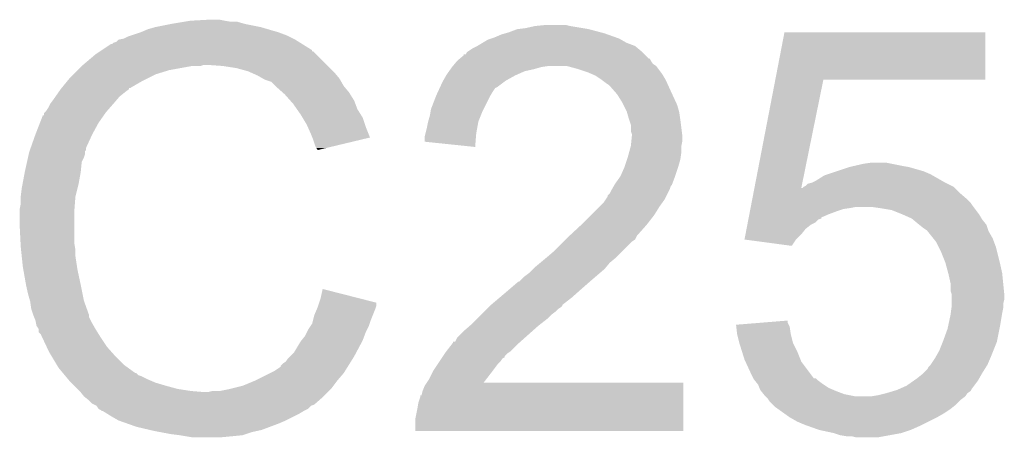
# Model space of a CAD drawing. Extents: x -9 to 122, y -9 to 65.
# Tile 261 of 308: x 88.78 to 91.16, y 49.67 to 50.68. Entities that reach past the tile are written whole.
import ezdxf

# ---------------------------------------------------------------- set-up
doc = ezdxf.new("R2010")
doc.units = 0
doc.layers.add('CLICKER_4_FOR_R7FA4M2A_V100_GTO', color=12, linetype='CONTINUOUS')

msp = doc.modelspace()

# ---------------------------------------------------------------- linework, layer by layer
at = {"layer": 'CLICKER_4_FOR_R7FA4M2A_V100_GTO'}
for points in [[(89.110818, 50.6603), (89.14892, 50.66792), (89.36482, 50.6603), (89.326718, 50.66792)], [(89.14892, 50.66792), (89.1794, 50.673), (89.326718, 50.66792), (89.308944, 50.673)], [(89.1794, 50.673), (89.19464, 50.67554), (89.293702, 50.673), (89.27846, 50.67554)], [(89.19464, 50.67554), (89.240358, 50.67808), (89.27846, 50.67554), (89.265758, 50.67808)], [(90.027762, 50.66284), (90.053158, 50.66538), (90.11158, 50.66284), (90.101418, 50.66538)], [(89.044782, 50.63744), (89.0524, 50.63998), (89.4334, 50.63744), (89.42832, 50.63998)], [(89.0524, 50.63998), (89.075258, 50.6476), (89.42832, 50.63998), (89.408006, 50.6476)], [(89.075258, 50.6476), (89.075262, 50.647602), (89.408006, 50.6476), (89.408, 50.647602)], [(89.075262, 50.647602), (89.09304, 50.655222), (89.408, 50.647602), (89.382088, 50.655222)], [(89.09304, 50.655222), (89.110818, 50.6603), (89.382088, 50.655222), (89.36482, 50.6603)], [(89.928698, 50.6349), (89.94648, 50.642522), (90.22385, 50.6349), (90.202508, 50.642522)], [(89.94648, 50.642522), (89.955366, 50.64506), (90.202508, 50.642522), (90.1954, 50.64506)], [(89.955366, 50.64506), (89.96426, 50.6476), (90.1954, 50.64506), (90.185876, 50.6476)], [(89.96426, 50.6476), (89.984582, 50.65522), (90.185876, 50.6476), (90.1573, 50.65522)], [(89.984582, 50.65522), (90.004898, 50.65776), (90.1573, 50.65522), (90.14206, 50.65776)], [(90.004898, 50.65776), (90.027762, 50.66284), (90.14206, 50.65776), (90.11158, 50.66284)], [(90.607706, 50.5333), (90.629752, 50.647578), (91.114858, 50.5333), (91.11488, 50.647578)], [(90.629752, 50.647578), (90.629758, 50.6476), (91.11488, 50.647578), (90.629758, 50.6476)], [(88.981262, 50.604408), (89.004144, 50.61966), (89.48928, 50.604408), (89.464888, 50.61966)], [(89.004144, 50.61966), (89.006686, 50.619666), (89.464888, 50.61966), (89.464878, 50.619666)], [(89.006686, 50.619666), (89.009224, 50.6222), (89.464878, 50.619666), (89.460826, 50.6222)], [(89.009224, 50.6222), (89.016842, 50.624744), (89.460826, 50.6222), (89.456758, 50.624744)], [(89.016842, 50.624744), (89.02192, 50.62982), (89.456758, 50.624744), (89.448638, 50.62982)], [(89.02192, 50.62982), (89.021924, 50.629822), (89.448638, 50.62982), (89.448636, 50.629822)], [(89.021924, 50.629822), (89.034622, 50.632362), (89.448636, 50.629822), (89.443556, 50.632362)], [(89.034622, 50.632362), (89.044782, 50.63744), (89.443556, 50.632362), (89.4334, 50.63744)], [(89.888058, 50.61458), (89.900758, 50.6222), (90.269056, 50.61458), (90.24874, 50.6222)], [(89.900758, 50.6222), (89.91346, 50.62982), (90.24874, 50.6222), (90.235408, 50.62982)], [(89.91346, 50.62982), (89.921078, 50.63236), (90.235408, 50.62982), (90.230962, 50.63236)], [(89.921078, 50.63236), (89.928698, 50.6349), (90.230962, 50.63236), (90.22385, 50.6349)], [(88.93602, 50.56886), (88.96604, 50.59426), (89.52484, 50.56886), (89.49944, 50.59426)], [(88.96604, 50.59426), (88.977462, 50.601874), (89.49944, 50.59426), (89.491826, 50.601874)], [(88.977462, 50.601874), (88.97747, 50.60188), (89.491826, 50.601874), (89.489302, 50.60188)], [(88.97747, 50.60188), (88.981262, 50.604408), (89.489302, 50.60188), (89.48928, 50.604408)], [(89.85504, 50.591728), (89.855062, 50.59426), (90.294456, 50.591728), (90.291924, 50.59426)], [(89.855062, 50.59426), (89.860126, 50.594274), (90.291924, 50.59426), (90.29191, 50.594274)], [(89.860126, 50.594274), (89.862664, 50.59934), (90.29191, 50.594274), (90.286842, 50.59934)], [(89.862664, 50.59934), (89.866476, 50.601882), (90.286842, 50.59934), (90.284298, 50.601882)], [(89.866476, 50.601882), (89.877902, 50.6095), (90.284298, 50.601882), (90.275156, 50.6095)], [(89.877902, 50.6095), (89.888054, 50.614578), (90.275156, 50.6095), (90.26906, 50.614578)], [(89.888054, 50.614578), (89.888058, 50.61458), (90.26906, 50.614578), (90.269056, 50.61458)], [(88.93302, 50.56632), (88.936018, 50.568858), (89.220036, 50.56632), (89.227658, 50.568858)], [(88.936018, 50.568858), (88.93602, 50.56886), (89.227658, 50.568858), (89.237822, 50.56886)], [(89.273382, 50.56632), (89.237822, 50.56886), (89.52738, 50.56632), (89.52484, 50.56886)], [(89.829216, 50.56632), (89.833448, 50.571398), (90.31986, 50.56632), (90.312242, 50.571398)], [(89.833448, 50.571398), (89.839798, 50.579018), (90.312242, 50.571398), (90.307162, 50.579018)], [(89.839798, 50.579018), (89.839802, 50.579022), (90.307162, 50.579018), (90.30716, 50.579022)], [(89.839802, 50.579022), (89.845874, 50.584086), (90.30716, 50.579022), (90.304626, 50.584086)], [(89.845874, 50.584086), (89.84589, 50.5841), (90.304626, 50.584086), (90.302086, 50.5841)], [(89.84589, 50.5841), (89.85504, 50.591728), (90.302086, 50.5841), (90.294456, 50.591728)], [(88.905078, 50.538378), (88.9127, 50.546), (89.095576, 50.538378), (89.11082, 50.546)], [(88.9127, 50.546), (88.92286, 50.55616), (89.11082, 50.546), (89.143838, 50.55616)], [(88.92286, 50.55616), (88.93302, 50.56632), (89.143838, 50.55616), (89.199718, 50.56632)], [(89.3064, 50.56124), (89.273382, 50.56632), (89.53246, 50.56124), (89.52738, 50.56632)], [(89.33434, 50.553622), (89.3064, 50.56124), (89.540078, 50.553622), (89.53246, 50.56124)], [(89.340058, 50.55108), (89.33434, 50.553622), (89.54262, 50.55108), (89.540078, 50.553622)], [(89.357198, 50.54346), (89.340058, 50.55108), (89.548972, 50.54346), (89.54262, 50.55108)], [(89.812946, 50.54346), (89.8144, 50.546002), (89.9795, 50.54346), (89.98522, 50.546002)], [(89.8144, 50.546002), (89.81984, 50.553618), (89.98522, 50.546002), (90.002358, 50.553618)], [(89.81984, 50.553618), (89.82347, 50.5587), (90.002358, 50.553618), (90.025222, 50.5587)], [(89.82347, 50.5587), (89.8271, 50.56378), (90.025222, 50.5587), (90.042998, 50.56378)], [(89.8271, 50.56378), (89.829216, 50.56632), (90.042998, 50.56378), (90.06078, 50.56632)], [(90.103966, 50.566318), (90.103958, 50.56632), (90.319862, 50.566318), (90.31986, 50.56632)], [(90.1319, 50.558698), (90.103966, 50.566318), (90.325578, 50.558698), (90.319862, 50.566318)], [(90.15476, 50.55108), (90.1319, 50.558698), (90.331292, 50.55108), (90.325578, 50.558698)], [(90.166618, 50.545998), (90.15476, 50.55108), (90.335102, 50.545998), (90.331292, 50.55108)], [(90.17254, 50.54346), (90.166618, 50.545998), (90.336626, 50.54346), (90.335102, 50.545998)], [(88.884298, 50.51298), (88.898844, 50.53076), (89.049856, 50.51298), (89.080342, 50.53076)], [(88.898844, 50.53076), (88.905078, 50.538378), (89.080342, 50.53076), (89.095576, 50.538378)], [(89.370538, 50.535838), (89.357198, 50.54346), (89.555322, 50.535838), (89.548972, 50.54346)], [(89.374978, 50.5333), (89.370538, 50.535838), (89.556774, 50.5333), (89.555322, 50.535838)], [(89.390216, 50.52822), (89.374978, 50.5333), (89.559676, 50.52822), (89.556774, 50.5333)], [(89.400378, 50.518062), (89.390216, 50.52822), (89.56548, 50.518062), (89.559676, 50.52822)], [(89.798378, 50.51552), (89.80424, 50.528218), (89.936318, 50.51552), (89.953248, 50.528218)], [(89.80424, 50.528218), (89.805692, 50.53076), (89.953248, 50.528218), (89.956638, 50.53076)], [(89.805692, 50.53076), (89.812946, 50.54346), (89.956638, 50.53076), (89.9795, 50.54346)], [(90.18778, 50.5333), (90.17254, 50.54346), (90.34272, 50.5333), (90.336626, 50.54346)], [(90.187784, 50.533298), (90.18778, 50.5333), (90.34272, 50.533298), (90.34272, 50.5333)], [(90.19794, 50.52568), (90.187784, 50.533298), (90.346184, 50.52568), (90.34272, 50.533298)], [(90.20556, 50.5206), (90.19794, 50.52568), (90.348494, 50.5206), (90.346184, 50.52568)], [(90.557232, 50.271686), (90.607702, 50.533282), (90.670406, 50.271686), (90.723716, 50.533282)], [(90.607702, 50.533282), (90.607706, 50.5333), (90.723716, 50.533282), (91.114858, 50.5333)], [(88.869774, 50.49266), (88.876886, 50.50282), (89.024458, 50.49266), (89.03716, 50.50282)], [(88.876886, 50.50282), (88.882216, 50.510436), (89.03716, 50.50282), (89.047312, 50.510436)], [(88.882216, 50.510436), (88.88222, 50.51044), (89.047312, 50.510436), (89.047312, 50.51044)], [(88.88222, 50.51044), (88.88428, 50.512958), (89.047312, 50.51044), (89.04732, 50.512958)], [(88.88428, 50.512958), (88.884298, 50.51298), (89.04732, 50.512958), (89.049856, 50.51298)], [(89.40038, 50.51806), (89.400378, 50.518062), (89.565482, 50.51806), (89.56548, 50.518062)], [(89.417528, 50.502818), (89.40038, 50.51806), (89.57818, 50.502818), (89.565482, 50.51806)], [(89.42324, 50.49774), (89.417528, 50.502818), (89.581356, 50.49774), (89.57818, 50.502818)], [(89.436786, 50.482502), (89.42324, 50.49774), (89.59088, 50.482502), (89.581356, 50.49774)], [(89.789, 50.4952), (89.79369, 50.505362), (89.920062, 50.4952), (89.92616, 50.505362)], [(89.79369, 50.505362), (89.797204, 50.512976), (89.92616, 50.505362), (89.93124, 50.512976)], [(89.797204, 50.512976), (89.798378, 50.51552), (89.93124, 50.512976), (89.936318, 50.51552)], [(90.208102, 50.51806), (90.20556, 50.5206), (90.349648, 50.51806), (90.348494, 50.5206)], [(90.219216, 50.50536), (90.208102, 50.51806), (90.35542, 50.50536), (90.349648, 50.51806)], [(90.22588, 50.497742), (90.219216, 50.50536), (90.358938, 50.497742), (90.35542, 50.50536)], [(90.23858, 50.477418), (90.22588, 50.497742), (90.36832, 50.477418), (90.358938, 50.497742)], [(88.85174, 50.464722), (88.856822, 50.47488), (89.00033, 50.464722), (89.00922, 50.47488)], [(88.856822, 50.47488), (88.86444, 50.48504), (89.00922, 50.47488), (89.017926, 50.48504)], [(88.86444, 50.48504), (88.869774, 50.49266), (89.017926, 50.48504), (89.024458, 50.49266)], [(89.443558, 50.474882), (89.436786, 50.482502), (89.593738, 50.474882), (89.59088, 50.482502)], [(89.452454, 50.462178), (89.443558, 50.474882), (89.598502, 50.462178), (89.593738, 50.474882)], [(89.776302, 50.462182), (89.788022, 50.49266), (89.9033, 50.462182), (89.91854, 50.49266)], [(89.788022, 50.49266), (89.789, 50.4952), (89.91854, 50.49266), (89.920062, 50.4952)], [(90.24112, 50.47234), (90.23858, 50.477418), (90.370662, 50.47234), (90.36832, 50.477418)], [(88.84158, 50.446962), (88.841586, 50.452026), (88.98612, 50.446962), (88.989666, 50.452026)], [(88.841586, 50.452026), (88.84412, 50.45456), (88.989666, 50.452026), (88.99144, 50.45456)], [(88.84412, 50.45456), (88.84666, 50.4571), (88.99144, 50.45456), (88.993662, 50.4571)], [(88.84666, 50.4571), (88.85174, 50.464722), (88.993662, 50.4571), (89.00033, 50.464722)], [(89.461342, 50.44948), (89.452454, 50.462178), (89.606438, 50.44948), (89.598502, 50.462178)], [(89.465914, 50.44186), (89.461342, 50.44948), (89.6112, 50.44186), (89.606438, 50.44948)], [(89.77376, 50.44694), (89.775454, 50.4571), (89.896696, 50.44694), (89.90076, 50.4571)], [(89.775454, 50.4571), (89.776302, 50.462182), (89.90076, 50.4571), (89.9033, 50.462182)], [(90.24874, 50.4571), (90.24112, 50.47234), (90.375016, 50.4571), (90.370662, 50.47234)], [(90.249468, 50.454558), (90.24874, 50.4571), (90.37574, 50.454558), (90.375016, 50.4571)], [(90.25382, 50.43932), (90.249468, 50.454558), (90.377918, 50.43932), (90.37574, 50.454558)], [(88.82126, 50.401222), (88.832134, 50.42916), (88.95842, 50.401222), (88.97366, 50.42916)], [(88.832134, 50.42916), (88.839056, 50.44694), (88.97366, 50.42916), (88.986106, 50.44694)], [(88.839056, 50.44694), (88.84158, 50.446962), (88.986106, 50.44694), (88.98612, 50.446962)], [(89.47658, 50.42408), (89.465914, 50.44186), (89.617128, 50.42408), (89.6112, 50.44186)], [(89.76614, 50.41646), (89.76868, 50.42916), (89.887828, 50.41646), (89.890138, 50.42916)], [(89.76868, 50.42916), (89.769404, 50.431698), (89.890138, 50.42916), (89.8906, 50.431698)], [(89.769404, 50.431698), (89.77376, 50.44694), (89.8906, 50.431698), (89.896696, 50.44694)], [(90.254668, 50.43678), (90.25382, 50.43932), (90.37828, 50.43678), (90.377918, 50.43932)], [(90.258898, 50.424082), (90.254668, 50.43678), (90.379868, 50.424082), (90.37828, 50.43678)], [(89.478838, 50.419), (89.47658, 50.42408), (89.61882, 50.419), (89.617128, 50.42408)], [(89.48674, 50.40122), (89.478838, 50.419), (89.625914, 50.40122), (89.61882, 50.419)], [(89.76106, 50.396142), (89.762964, 50.40376), (89.884928, 50.396142), (89.88552, 50.40376)], [(89.762964, 50.40376), (89.76614, 50.41646), (89.88552, 50.40376), (89.887828, 50.41646)], [(90.2589, 50.408844), (90.258898, 50.424082), (90.381772, 50.408844), (90.379868, 50.424082)], [(90.261438, 50.401222), (90.2589, 50.408844), (90.382726, 50.401222), (90.381772, 50.408844)], [(88.809606, 50.368196), (88.82126, 50.40122), (88.94318, 50.368196), (88.958418, 50.40122)], [(88.82126, 50.40122), (88.82126, 50.401222), (88.958418, 50.40122), (88.95842, 50.401222)], [(89.489792, 50.393594), (89.48674, 50.40122), (89.628954, 50.393594), (89.625914, 50.40122)], [(89.49182, 50.38852), (89.489792, 50.393594), (89.607792, 50.38852), (89.628954, 50.393594)], [(89.4969, 50.373282), (89.49182, 50.38852), (89.544242, 50.373282), (89.607792, 50.38852)], [(89.76106, 50.38346), (89.76106, 50.396142), (89.883944, 50.38346), (89.884928, 50.396142)], [(89.882958, 50.370742), (89.76106, 50.38346), (89.882958, 50.370742), (89.883944, 50.38346)], [(90.2589, 50.373282), (90.260168, 50.385978), (90.38082, 50.373282), (90.38336, 50.385978)], [(90.260168, 50.385978), (90.261184, 50.396138), (90.38336, 50.385978), (90.38336, 50.396138)], [(90.261184, 50.396138), (90.26144, 50.398678), (90.38336, 50.396138), (90.383044, 50.398678)], [(90.26144, 50.398678), (90.261438, 50.401222), (90.383044, 50.398678), (90.382726, 50.401222)], [(88.804892, 50.352958), (88.806022, 50.35804), (88.940638, 50.352958), (88.940638, 50.35804)], [(88.806022, 50.35804), (88.806916, 50.360574), (88.940638, 50.35804), (88.94064, 50.360574)], [(88.806916, 50.360574), (88.807812, 50.363114), (88.94064, 50.360574), (88.943174, 50.363114)], [(88.807812, 50.363114), (88.809606, 50.368196), (88.943174, 50.363114), (88.94318, 50.368196)], [(89.499438, 50.368204), (89.4969, 50.373282), (89.523064, 50.368204), (89.544242, 50.373282)], [(89.501974, 50.365666), (89.499438, 50.368204), (89.51248, 50.365666), (89.523064, 50.368204)], [(89.50198, 50.363148), (89.501974, 50.365666), (89.50198, 50.363148), (89.51248, 50.365666)], [(90.251278, 50.34534), (90.254742, 50.35804), (90.379004, 50.34534), (90.38082, 50.35804)], [(90.254742, 50.35804), (90.258898, 50.373278), (90.38082, 50.35804), (90.38082, 50.373278)], [(90.258898, 50.373278), (90.2589, 50.373282), (90.38082, 50.373278), (90.38082, 50.373282)], [(88.79586, 50.31232), (88.80094, 50.335176), (88.930734, 50.31232), (88.93302, 50.335176)], [(88.80094, 50.335176), (88.803198, 50.34534), (88.93302, 50.335176), (88.9381, 50.34534)], [(88.803198, 50.34534), (88.804892, 50.352958), (88.9381, 50.34534), (88.940638, 50.352958)], [(90.24366, 50.32248), (90.249584, 50.340258), (90.3732, 50.32248), (90.37828, 50.340258)], [(90.249584, 50.340258), (90.251278, 50.34534), (90.37828, 50.340258), (90.379004, 50.34534)], [(90.82024, 50.3301), (90.838022, 50.33264), (90.888822, 50.3301), (90.876122, 50.33264)], [(88.790144, 50.28184), (88.795382, 50.30978), (88.9254, 50.28184), (88.93048, 50.30978)], [(88.795382, 50.30978), (88.79586, 50.31232), (88.93048, 50.30978), (88.930734, 50.31232)], [(90.2335, 50.29962), (90.24366, 50.32248), (90.36558, 50.29962), (90.3732, 50.32248)], [(90.73388, 50.3047), (90.756742, 50.31232), (90.982802, 50.3047), (90.965022, 50.31232)], [(90.756742, 50.31232), (90.78722, 50.322478), (90.965022, 50.31232), (90.92947, 50.322478)], [(90.78722, 50.322478), (90.787228, 50.32248), (90.92947, 50.322478), (90.929462, 50.32248)], [(90.787228, 50.32248), (90.798232, 50.32502), (90.929462, 50.32248), (90.91422, 50.32502)], [(90.798232, 50.32502), (90.82024, 50.3301), (90.91422, 50.32502), (90.888822, 50.3301)], [(90.2208, 50.281842), (90.2335, 50.29962), (90.358908, 50.281842), (90.36558, 50.29962)], [(90.685626, 50.281842), (90.695782, 50.28438), (91.023436, 50.281842), (91.01836, 50.28438)], [(90.695782, 50.28438), (90.705938, 50.28946), (91.01836, 50.28438), (91.009472, 50.28946)], [(90.705938, 50.28946), (90.72626, 50.30216), (91.009472, 50.28946), (90.987248, 50.30216)], [(90.72626, 50.30216), (90.73388, 50.3047), (90.987248, 50.30216), (90.982802, 50.3047)], [(88.7857, 50.25136), (88.78824, 50.271678), (88.91778, 50.25136), (88.922858, 50.271678)], [(88.78824, 50.271678), (88.790144, 50.28184), (88.922858, 50.271678), (88.9254, 50.28184)], [(90.208102, 50.258984), (90.21064, 50.264058), (90.3478, 50.258984), (90.350338, 50.264058)], [(90.21064, 50.264058), (90.213542, 50.26914), (90.350338, 50.264058), (90.35288, 50.26914)], [(90.213542, 50.26914), (90.217894, 50.276756), (90.35288, 50.26914), (90.35542, 50.276756)], [(90.217894, 50.276756), (90.219346, 50.2793), (90.35542, 50.276756), (90.357956, 50.2793)], [(90.219346, 50.2793), (90.2208, 50.281842), (90.357956, 50.2793), (90.358908, 50.281842)], [(90.55478, 50.25898), (90.55723, 50.27168), (91.05392, 50.25898), (91.04122, 50.27168)], [(90.55723, 50.27168), (90.557232, 50.271686), (90.670406, 50.27168), (90.672926, 50.271686)], [(90.670406, 50.27168), (90.670406, 50.271686), (91.04122, 50.27168), (91.041214, 50.271686)], [(90.672926, 50.271686), (90.675458, 50.274218), (91.041214, 50.271686), (91.03868, 50.274218)], [(90.675458, 50.274218), (90.675464, 50.274222), (91.03868, 50.274218), (91.038674, 50.274222)], [(90.675464, 50.274222), (90.68054, 50.276762), (91.038674, 50.274222), (91.033594, 50.276762)], [(90.68054, 50.276762), (90.685626, 50.281842), (91.033594, 50.276762), (91.023436, 50.281842)], [(88.7857, 50.251358), (88.7857, 50.25136), (88.91778, 50.251358), (88.91778, 50.25136)], [(88.7857, 50.233582), (88.7857, 50.251358), (88.916412, 50.233582), (88.91778, 50.251358)], [(90.1827, 50.22596), (90.19286, 50.23612), (90.32748, 50.22596), (90.334736, 50.23612)], [(90.19286, 50.23612), (90.197938, 50.24374), (90.334736, 50.23612), (90.340178, 50.24374)], [(90.197938, 50.24374), (90.20302, 50.251364), (90.340178, 50.24374), (90.34399, 50.251364)], [(90.20302, 50.251364), (90.203026, 50.253906), (90.34399, 50.251364), (90.34526, 50.253906)], [(90.203026, 50.253906), (90.208102, 50.258984), (90.34526, 50.253906), (90.3478, 50.258984)], [(90.5489, 50.2285), (90.55037, 50.23612), (91.0844, 50.2285), (91.07932, 50.23612)], [(90.55037, 50.23612), (90.55184, 50.243742), (91.07932, 50.23612), (91.0717, 50.243742)], [(90.55184, 50.243742), (90.55478, 50.25898), (91.0717, 50.243742), (91.05392, 50.25898)], [(88.78316, 50.220882), (88.7857, 50.233582), (88.915434, 50.220882), (88.916412, 50.233582)], [(88.78316, 50.218342), (88.78316, 50.220882), (88.91524, 50.218342), (88.915434, 50.220882)], [(88.78316, 50.18024), (88.78316, 50.218342), (88.91524, 50.18024), (88.91524, 50.218342)], [(90.16238, 50.20564), (90.1827, 50.22596), (90.31478, 50.20564), (90.32748, 50.22596)], [(90.54498, 50.20818), (90.54645, 50.2158), (90.73642, 50.20818), (90.75674, 50.2158)], [(90.54645, 50.2158), (90.54743, 50.220878), (90.75674, 50.2158), (90.771978, 50.220878)], [(90.54743, 50.220878), (90.54792, 50.22342), (90.771978, 50.220878), (90.78976, 50.22342)], [(90.54792, 50.22342), (90.54841, 50.22596), (90.78976, 50.22342), (90.802458, 50.22596)], [(90.54841, 50.22596), (90.5489, 50.2285), (91.086306, 50.22596), (91.0844, 50.2285)], [(90.85834, 50.22342), (90.840558, 50.22596), (91.088212, 50.22342), (91.086306, 50.22596)], [(90.888818, 50.21834), (90.85834, 50.22342), (91.092022, 50.21834), (91.088212, 50.22342)], [(90.91422, 50.20818), (90.888818, 50.21834), (91.099642, 50.20818), (91.092022, 50.21834)], [(90.139128, 50.18278), (90.1446, 50.18786), (90.297, 50.18278), (90.30095, 50.18786)], [(90.1446, 50.18786), (90.16238, 50.20564), (90.30095, 50.18786), (90.31478, 50.20564)], [(90.540078, 50.18278), (90.541058, 50.187858), (90.69324, 50.18278), (90.703396, 50.187858)], [(90.541058, 50.187858), (90.542528, 50.195476), (90.703396, 50.187858), (90.711018, 50.195476)], [(90.542528, 50.195476), (90.543018, 50.198016), (90.711018, 50.195476), (90.718624, 50.198016)], [(90.543018, 50.198016), (90.543506, 50.200544), (90.718624, 50.198016), (90.71864, 50.200544)], [(90.543506, 50.200544), (90.54498, 50.20818), (90.71864, 50.200544), (90.73642, 50.20818)], [(90.914226, 50.208178), (90.91422, 50.20818), (91.099642, 50.208178), (91.099642, 50.20818)], [(90.937078, 50.19802), (90.914226, 50.208178), (91.105738, 50.19802), (91.099642, 50.208178)], [(90.940128, 50.19548), (90.937078, 50.19802), (91.10726, 50.19548), (91.105738, 50.19802)], [(90.95232, 50.18532), (90.940128, 50.19548), (91.115388, 50.18532), (91.10726, 50.19548)], [(88.78532, 50.137058), (88.78316, 50.18024), (88.91524, 50.137058), (88.91524, 50.18024)], [(90.11451, 50.15992), (90.139128, 50.18278), (90.27668, 50.15992), (90.297, 50.18278)], [(90.535668, 50.15992), (90.538118, 50.172618), (90.67038, 50.15992), (90.680538, 50.172618)], [(90.538118, 50.172618), (90.540078, 50.18278), (90.680538, 50.172618), (90.69324, 50.18278)], [(90.955498, 50.182778), (90.95232, 50.18532), (91.11742, 50.182778), (91.115388, 50.18532)], [(90.96502, 50.17516), (90.955498, 50.182778), (91.11996, 50.17516), (91.11742, 50.182778)], [(90.97264, 50.17008), (90.96502, 50.17516), (91.121654, 50.17008), (91.11996, 50.17516)], [(90.97518, 50.16754), (90.97264, 50.17008), (91.1225, 50.16754), (91.121654, 50.17008)], [(90.975182, 50.167538), (90.97518, 50.16754), (91.1225, 50.167538), (91.1225, 50.16754)], [(90.989404, 50.14976), (90.975182, 50.167538), (91.13266, 50.14976), (91.1225, 50.167538)], [(90.07348, 50.119278), (90.096338, 50.142138), (90.238578, 50.119278), (90.261438, 50.142138)], [(90.096338, 50.142138), (90.10142, 50.14722), (90.261438, 50.142138), (90.269056, 50.14722)], [(90.10142, 50.14722), (90.10904, 50.15484), (90.269056, 50.14722), (90.272868, 50.15484)], [(90.10904, 50.15484), (90.11177, 50.157376), (90.272868, 50.15484), (90.274138, 50.157376)], [(90.11177, 50.157376), (90.11451, 50.15992), (90.274138, 50.157376), (90.27668, 50.15992)], [(90.533224, 50.147244), (90.535668, 50.15992), (90.657704, 50.147244), (90.67038, 50.15992)], [(90.533404, 50.14722), (90.533224, 50.147244), (90.65768, 50.14722), (90.657704, 50.147244)], [(90.647508, 50.131982), (90.533404, 50.14722), (90.647508, 50.131982), (90.65768, 50.14722)], [(90.9955, 50.14214), (90.989404, 50.14976), (91.135518, 50.14214), (91.13266, 50.14976)], [(91.001852, 50.129438), (90.9955, 50.14214), (91.14028, 50.129438), (91.135518, 50.14214)], [(88.7857, 50.12944), (88.78532, 50.137058), (88.91651, 50.12944), (88.91524, 50.137058)], [(88.786504, 50.121818), (88.7857, 50.12944), (88.91778, 50.121818), (88.91651, 50.12944)], [(88.788108, 50.106578), (88.786504, 50.121818), (88.91778, 50.106578), (88.91778, 50.121818)], [(90.0557, 50.10404), (90.07348, 50.119278), (90.22334, 50.10404), (90.238578, 50.119278)], [(91.0082, 50.11674), (91.001852, 50.129438), (91.143456, 50.11674), (91.14028, 50.129438)], [(91.01836, 50.091342), (91.0082, 50.11674), (91.149806, 50.091342), (91.143456, 50.11674)], [(88.79078, 50.081178), (88.788108, 50.106578), (88.921688, 50.081178), (88.91778, 50.106578)], [(90.040456, 50.091338), (90.0557, 50.10404), (90.208098, 50.091338), (90.22334, 50.10404)], [(88.792126, 50.07356), (88.79078, 50.081178), (88.92286, 50.07356), (88.921688, 50.081178)], [(88.7984, 50.038), (88.792126, 50.07356), (88.93048, 50.038), (88.92286, 50.07356)], [(90.01252, 50.065942), (90.022676, 50.076098), (90.18355, 50.065942), (90.1954, 50.076098)], [(90.022676, 50.076098), (90.02522, 50.07864), (90.1954, 50.076098), (90.197516, 50.07864)], [(90.02522, 50.07864), (90.040456, 50.091338), (90.197516, 50.07864), (90.208098, 50.091338)], [(91.019054, 50.0888), (91.01836, 50.091342), (91.15044, 50.0888), (91.149806, 50.091342)], [(91.025288, 50.065938), (91.019054, 50.0888), (91.15552, 50.065938), (91.15044, 50.0888)], [(89.966378, 50.02784), (89.987126, 50.04562), (90.13952, 50.02784), (90.15984, 50.04562)], [(89.987126, 50.04562), (89.989666, 50.045626), (90.15984, 50.04562), (90.159846, 50.045626)], [(89.989666, 50.045626), (90.002362, 50.05832), (90.159846, 50.045626), (90.174656, 50.05832)], [(90.002362, 50.05832), (90.01252, 50.065942), (90.174656, 50.05832), (90.18355, 50.065942)], [(91.02598, 50.0634), (91.025288, 50.065938), (91.155774, 50.0634), (91.15552, 50.065938)], [(91.03106, 50.040542), (91.02598, 50.0634), (91.15806, 50.040542), (91.155774, 50.0634)], [(88.80348, 50.015138), (88.7984, 50.038), (88.935054, 50.015138), (88.93048, 50.038)], [(89.5096, 50.004982), (89.514702, 50.027836), (89.604308, 50.004982), (89.514702, 50.027836)], [(89.95156, 50.01514), (89.966378, 50.02784), (90.125232, 50.01514), (90.13952, 50.02784)], [(91.03106, 50.022764), (91.03106, 50.040542), (91.159838, 50.022764), (91.15806, 50.040542)], [(91.033598, 50.015142), (91.03106, 50.022764), (91.1606, 50.015142), (91.159838, 50.022764)], [(88.807836, 49.9999), (88.80348, 50.015138), (88.938102, 49.9999), (88.935054, 50.015138)], [(88.80856, 49.997362), (88.807836, 49.9999), (88.93901, 49.997362), (88.938102, 49.9999)], [(89.506206, 49.994802), (89.5096, 50.004982), (89.64422, 49.994802), (89.604308, 50.004982)], [(89.921532, 49.989732), (89.942556, 50.007522), (90.0938, 49.989732), (90.116662, 50.007522)], [(89.942556, 50.007522), (89.95156, 50.01514), (90.116662, 50.007522), (90.125232, 50.01514)], [(91.0336, 50.002438), (91.033598, 50.015142), (91.1606, 50.002438), (91.1606, 50.015142)], [(91.0336, 49.992278), (91.0336, 50.002438), (91.15806, 49.992278), (91.1606, 50.002438)], [(88.8111, 49.979582), (88.80856, 49.997362), (88.945358, 49.979582), (88.93901, 49.997362)], [(88.81618, 49.964338), (88.8111, 49.979582), (88.9508, 49.964338), (88.945358, 49.979582)], [(89.494362, 49.964342), (89.50089, 49.97958), (89.635584, 49.964342), (89.64168, 49.97958)], [(89.50089, 49.97958), (89.50198, 49.98212), (89.64168, 49.97958), (89.642526, 49.98212)], [(89.50198, 49.98212), (89.503672, 49.987198), (89.642526, 49.98212), (89.644218, 49.987198)], [(89.503672, 49.987198), (89.506206, 49.994802), (89.644218, 49.987198), (89.64422, 49.994802)], [(89.898218, 49.966878), (89.90584, 49.9745), (90.0684, 49.966878), (90.078558, 49.9745)], [(89.90584, 49.9745), (89.910918, 49.979578), (90.078558, 49.9745), (90.083638, 49.979578)], [(89.910918, 49.979578), (89.916, 49.98466), (90.083638, 49.979578), (90.09126, 49.98466)], [(89.916, 49.98466), (89.918534, 49.987194), (90.09126, 49.98466), (90.093794, 49.987194)], [(89.918534, 49.987194), (89.91854, 49.9872), (90.093794, 49.987194), (90.093794, 49.9872)], [(89.91854, 49.9872), (89.921532, 49.989732), (90.093794, 49.9872), (90.0938, 49.989732)], [(91.031376, 49.96942), (91.032964, 49.982118), (91.15552, 49.96942), (91.15806, 49.982118)], [(91.032964, 49.982118), (91.0336, 49.987202), (91.15806, 49.982118), (91.15806, 49.987202)], [(91.0336, 49.987202), (91.0336, 49.992278), (91.15806, 49.987202), (91.15806, 49.992278)], [(88.816182, 49.964336), (88.81618, 49.964338), (88.9508, 49.964336), (88.9508, 49.964338)], [(88.818214, 49.959256), (88.816182, 49.964336), (88.950802, 49.959256), (88.9508, 49.964336)], [(88.821258, 49.951642), (88.818214, 49.959256), (88.95461, 49.951642), (88.950802, 49.959256)], [(88.821766, 49.949102), (88.821258, 49.951642), (88.95588, 49.949102), (88.95461, 49.951642)], [(89.489282, 49.944022), (89.491822, 49.954182), (89.628132, 49.944022), (89.63152, 49.954182)], [(89.491822, 49.954182), (89.494362, 49.964342), (89.63152, 49.954182), (89.635584, 49.964342)], [(89.87282, 49.941478), (89.88806, 49.95672), (90.038642, 49.941478), (90.058238, 49.95672)], [(89.88806, 49.95672), (89.898218, 49.966878), (90.058238, 49.95672), (90.0684, 49.966878)], [(90.575238, 49.946556), (90.63736, 49.951616), (90.637362, 49.946556), (90.63736, 49.951616)], [(91.025072, 49.93894), (91.03106, 49.96688), (91.15044, 49.93894), (91.155096, 49.96688)], [(91.03106, 49.96688), (91.031376, 49.96942), (91.155096, 49.96688), (91.15552, 49.96942)], [(88.823798, 49.938942), (88.821766, 49.949102), (88.961686, 49.938942), (88.95588, 49.949102)], [(88.828876, 49.931326), (88.823798, 49.938942), (88.966038, 49.931326), (88.961686, 49.938942)], [(88.828878, 49.93132), (88.828876, 49.931326), (88.96604, 49.93132), (88.966038, 49.931326)], [(88.82888, 49.923706), (88.828878, 49.93132), (88.9708, 49.923706), (88.96604, 49.93132)], [(89.47658, 49.9237), (89.479122, 49.928782), (89.61882, 49.9237), (89.62136, 49.928782)], [(89.479122, 49.928782), (89.485894, 49.93894), (89.62136, 49.928782), (89.62644, 49.93894)], [(89.485894, 49.93894), (89.489282, 49.944022), (89.62644, 49.93894), (89.628132, 49.944022)], [(89.8525, 49.9237), (89.869918, 49.93894), (90.018234, 49.9237), (90.03538, 49.93894)], [(89.869918, 49.93894), (89.87282, 49.941478), (90.03538, 49.93894), (90.038642, 49.941478)], [(90.51292, 49.94148), (90.575238, 49.946556), (90.6399, 49.94148), (90.637362, 49.946556)], [(90.513482, 49.936396), (90.51292, 49.94148), (90.64244, 49.936396), (90.6399, 49.94148)], [(90.51544, 49.918622), (90.513482, 49.936396), (90.64498, 49.918622), (90.64244, 49.936396)], [(91.01328, 49.90338), (91.02344, 49.931322), (91.143326, 49.90338), (91.148916, 49.931322)], [(91.02344, 49.931322), (91.025072, 49.93894), (91.148916, 49.931322), (91.15044, 49.93894)], [(88.833958, 49.91862), (88.82888, 49.923706), (88.973978, 49.91862), (88.9708, 49.923706)], [(88.837546, 49.911), (88.833958, 49.91862), (88.97874, 49.911), (88.973978, 49.91862)], [(88.848306, 49.888138), (88.837546, 49.911), (88.993982, 49.888138), (88.97874, 49.911)], [(89.46134, 49.90084), (89.46337, 49.903378), (89.609846, 49.90084), (89.6112, 49.903378)], [(89.46337, 49.903378), (89.471502, 49.913542), (89.6112, 49.903378), (89.61501, 49.913542)], [(89.471502, 49.913542), (89.47658, 49.9237), (89.61501, 49.913542), (89.61882, 49.9237)], [(89.834726, 49.900854), (89.839802, 49.911), (89.992532, 49.900854), (90.003946, 49.911)], [(89.839802, 49.911), (89.8525, 49.9237), (90.003946, 49.911), (90.018234, 49.9237)], [(90.515442, 49.91862), (90.51544, 49.918622), (90.64498, 49.91862), (90.64498, 49.918622)], [(90.52052, 49.8983), (90.515442, 49.91862), (90.65006, 49.8983), (90.64498, 49.91862)], [(91.012262, 49.900838), (91.01328, 49.90338), (91.142818, 49.900838), (91.143326, 49.90338)], [(88.85428, 49.875442), (88.848306, 49.888138), (89.005268, 49.875442), (88.993982, 49.888138)], [(89.446102, 49.875442), (89.46134, 49.90084), (89.5963, 49.875442), (89.609846, 49.90084)], [(89.813834, 49.87798), (89.829636, 49.8983), (89.96934, 49.87798), (89.98966, 49.8983)], [(89.829636, 49.8983), (89.82964, 49.898304), (89.98966, 49.8983), (89.989664, 49.898304)], [(89.82964, 49.898304), (89.829662, 49.90084), (89.989664, 49.898304), (89.992516, 49.90084)], [(89.829662, 49.90084), (89.834726, 49.900854), (89.992516, 49.90084), (89.992532, 49.900854)], [(90.520522, 49.898298), (90.52052, 49.8983), (90.65006, 49.898298), (90.65006, 49.8983)], [(90.52687, 49.87798), (90.520522, 49.898298), (90.66022, 49.87798), (90.65006, 49.898298)], [(91.00312, 49.87798), (91.012262, 49.900838), (91.133674, 49.87798), (91.142818, 49.900838)], [(88.860378, 49.86528), (88.85428, 49.875442), (89.0143, 49.86528), (89.005268, 49.875442)], [(88.872568, 49.84496), (88.860378, 49.86528), (89.034622, 49.84496), (89.0143, 49.86528)], [(89.425782, 49.852582), (89.430862, 49.860202), (89.582944, 49.852582), (89.587706, 49.860202)], [(89.430862, 49.860202), (89.43594, 49.86528), (89.587706, 49.860202), (89.59088, 49.86528)], [(89.43594, 49.86528), (89.446102, 49.875442), (89.59088, 49.86528), (89.5963, 49.875442)], [(89.796618, 49.852578), (89.801696, 49.860196), (89.943938, 49.852578), (89.94902, 49.860196)], [(89.801696, 49.860196), (89.803388, 49.862734), (89.94902, 49.860196), (89.954086, 49.862734)], [(89.803388, 49.862734), (89.805082, 49.865274), (89.954086, 49.862734), (89.9541, 49.865274)], [(89.805082, 49.865274), (89.810164, 49.872898), (89.9541, 49.865274), (89.961718, 49.872898)], [(89.810164, 49.872898), (89.81186, 49.87544), (89.961718, 49.872898), (89.96553, 49.87544)], [(89.81186, 49.87544), (89.813834, 49.87798), (89.96553, 49.87544), (89.96934, 49.87798)], [(90.533218, 49.857662), (90.52687, 49.87798), (90.66835, 49.857662), (90.66022, 49.87798)], [(90.535566, 49.852578), (90.533218, 49.857662), (90.670382, 49.852578), (90.66835, 49.857662)], [(90.9828, 49.84496), (90.992958, 49.860198), (91.119958, 49.84496), (91.12649, 49.860198)], [(90.992958, 49.860198), (90.99441, 49.86274), (91.12649, 49.860198), (91.12758, 49.86274)], [(90.99441, 49.86274), (91.00312, 49.87798), (91.12758, 49.86274), (91.133674, 49.87798)], [(88.877138, 49.837342), (88.872568, 49.84496), (89.045098, 49.837342), (89.034622, 49.84496)], [(88.887724, 49.82464), (88.877138, 49.837342), (89.062564, 49.82464), (89.045098, 49.837342)], [(89.397842, 49.829722), (89.41308, 49.83989), (89.568656, 49.829722), (89.575012, 49.83989)], [(89.41308, 49.83989), (89.413086, 49.842426), (89.575012, 49.83989), (89.576596, 49.842426)], [(89.413086, 49.842426), (89.41816, 49.8475), (89.576596, 49.842426), (89.579768, 49.8475)], [(89.41816, 49.8475), (89.425782, 49.852582), (89.579768, 49.8475), (89.582944, 49.852582)], [(89.781382, 49.829722), (89.791538, 49.844958), (89.92489, 49.829722), (89.93632, 49.844958)], [(89.791538, 49.844958), (89.796618, 49.852578), (89.93632, 49.844958), (89.943938, 49.852578)], [(90.54846, 49.82464), (90.535566, 49.852578), (90.691344, 49.82464), (90.670382, 49.852578)], [(90.965018, 49.82464), (90.975182, 49.834804), (91.10726, 49.82464), (91.11361, 49.834804)], [(90.975182, 49.834804), (90.977722, 49.83988), (91.11361, 49.834804), (91.116782, 49.83988)], [(90.977722, 49.83988), (90.9828, 49.84496), (91.116782, 49.83988), (91.119958, 49.84496)], [(88.88773, 49.824634), (88.887724, 49.82464), (89.065106, 49.824634), (89.062564, 49.82464)], [(88.891958, 49.81956), (88.88773, 49.824634), (89.070184, 49.81956), (89.065106, 49.824634)], [(88.894074, 49.81702), (88.891958, 49.81956), (89.0778, 49.81702), (89.070184, 49.81956)], [(88.900424, 49.8094), (88.894074, 49.81702), (89.09304, 49.8094), (89.0778, 49.81702)], [(88.90254, 49.80686), (88.900424, 49.8094), (89.098966, 49.80686), (89.09304, 49.8094)], [(89.352122, 49.806862), (89.387674, 49.824638), (89.55024, 49.806862), (89.56548, 49.824638)], [(89.387674, 49.824638), (89.397842, 49.829722), (89.56548, 49.824638), (89.568656, 49.829722)], [(89.766138, 49.80178), (89.77122, 49.809402), (89.903344, 49.80178), (89.909256, 49.809402)], [(89.77122, 49.809402), (89.77884, 49.82464), (89.909256, 49.809402), (89.92108, 49.82464)], [(89.77884, 49.82464), (89.781382, 49.829722), (89.92108, 49.82464), (89.92489, 49.829722)], [(90.55481, 49.81194), (90.54846, 49.82464), (90.70087, 49.81194), (90.691344, 49.82464)], [(90.554814, 49.811934), (90.55481, 49.81194), (90.705946, 49.811934), (90.70087, 49.81194)], [(90.556078, 49.809402), (90.554814, 49.811934), (90.70848, 49.809402), (90.705946, 49.811934)], [(90.558112, 49.80686), (90.556078, 49.809402), (90.711022, 49.80686), (90.70848, 49.809402)], [(90.942522, 49.80686), (90.94978, 49.81194), (91.0971, 49.80686), (91.100002, 49.81194)], [(90.94978, 49.81194), (90.96248, 49.8221), (91.100002, 49.81194), (91.105808, 49.8221)], [(90.96248, 49.8221), (90.965018, 49.82464), (91.105808, 49.8221), (91.10726, 49.82464)], [(88.907622, 49.801778), (88.90254, 49.80686), (89.11082, 49.801778), (89.098966, 49.80686)], [(88.91524, 49.79416), (88.907622, 49.801778), (89.13622, 49.79416), (89.11082, 49.801778)], [(88.92286, 49.78654), (88.91524, 49.79416), (89.16416, 49.78654), (89.13622, 49.79416)], [(88.92794, 49.78146), (88.92286, 49.78654), (89.197178, 49.78146), (89.16416, 49.78654)], [(89.265762, 49.78146), (89.29116, 49.78654), (89.529918, 49.78146), (89.534998, 49.78654)], [(89.29116, 49.78654), (89.321642, 49.794162), (89.534998, 49.78654), (89.540714, 49.794162)], [(89.321642, 49.794162), (89.35212, 49.80686), (89.540714, 49.794162), (89.550238, 49.80686)], [(89.35212, 49.80686), (89.352122, 49.806862), (89.550238, 49.80686), (89.55024, 49.806862)], [(89.755982, 49.781462), (89.761062, 49.794162), (90.385896, 49.781462), (90.385898, 49.794162)], [(89.761062, 49.794162), (89.766124, 49.801758), (90.385898, 49.794162), (90.3859, 49.801758)], [(89.766124, 49.801758), (89.766138, 49.80178), (90.3859, 49.801758), (89.903344, 49.80178)], [(90.564208, 49.79924), (90.558112, 49.80686), (90.72118, 49.79924), (90.711022, 49.80686)], [(90.566238, 49.7967), (90.564208, 49.79924), (90.72499, 49.7967), (90.72118, 49.79924)], [(90.569288, 49.78908), (90.566238, 49.7967), (90.73642, 49.78908), (90.72499, 49.7967)], [(90.57132, 49.784002), (90.569288, 49.78908), (90.74827, 49.784002), (90.73642, 49.78908)], [(90.573354, 49.78146), (90.57132, 49.784002), (90.7542, 49.78146), (90.74827, 49.784002)], [(90.893054, 49.78146), (90.901522, 49.784), (91.079316, 49.78146), (91.080588, 49.784)], [(90.901522, 49.784), (90.90723, 49.786538), (91.080588, 49.784), (91.08186, 49.786538)], [(90.90723, 49.786538), (90.924382, 49.794162), (91.08186, 49.786538), (91.087576, 49.794162)], [(90.924382, 49.794162), (90.942522, 49.80686), (91.087576, 49.794162), (91.0971, 49.80686)], [(88.929972, 49.77892), (88.92794, 49.78146), (89.227658, 49.77892), (89.197178, 49.78146)], [(88.938098, 49.768762), (88.929972, 49.77892), (89.51722, 49.768762), (89.527378, 49.77892)], [(88.938102, 49.76876), (88.938098, 49.768762), (89.51722, 49.76876), (89.51722, 49.768762)], [(88.950798, 49.758602), (88.938102, 49.76876), (89.505608, 49.758602), (89.51722, 49.76876)], [(89.237822, 49.77892), (89.247982, 49.78146), (89.527378, 49.77892), (89.529918, 49.78146)], [(89.745822, 49.753522), (89.7509, 49.768764), (90.38589, 49.753522), (90.385892, 49.768764)], [(89.7509, 49.768764), (89.750922, 49.7713), (90.385892, 49.768764), (90.385894, 49.7713)], [(89.750922, 49.7713), (89.753444, 49.771318), (90.385894, 49.7713), (90.385894, 49.771318)], [(89.753444, 49.771318), (89.755982, 49.781462), (90.385894, 49.771318), (90.385896, 49.781462)], [(90.579448, 49.77384), (90.573354, 49.78146), (90.774522, 49.77384), (90.7542, 49.78146)], [(90.581478, 49.771302), (90.579448, 49.77384), (90.787212, 49.771302), (90.774522, 49.77384)], [(90.58402, 49.76876), (90.581478, 49.771302), (90.799922, 49.76876), (90.787212, 49.771302)], [(90.584022, 49.768758), (90.58402, 49.76876), (91.066618, 49.768758), (91.066618, 49.76876)], [(90.589098, 49.763682), (90.584022, 49.768758), (91.05985, 49.763682), (91.066618, 49.768758)], [(90.590796, 49.761138), (90.589098, 49.763682), (91.05646, 49.761138), (91.05985, 49.763682)], [(90.59418, 49.75606), (90.590796, 49.761138), (91.05138, 49.75606), (91.05646, 49.761138)], [(90.840562, 49.76876), (90.8558, 49.7713), (91.066618, 49.76876), (91.068312, 49.7713)], [(90.8558, 49.7713), (90.87611, 49.776378), (91.068312, 49.7713), (91.071698, 49.776378)], [(90.87611, 49.776378), (90.876118, 49.77638), (91.071698, 49.776378), (91.0717, 49.77638)], [(90.876118, 49.77638), (90.893054, 49.78146), (91.0717, 49.77638), (91.079316, 49.78146)], [(88.95842, 49.750982), (88.950798, 49.758602), (89.4969, 49.750982), (89.505608, 49.758602)], [(88.963502, 49.74844), (88.95842, 49.750982), (89.494356, 49.74844), (89.4969, 49.750982)], [(88.968574, 49.745902), (88.963502, 49.74844), (89.486754, 49.745902), (89.494356, 49.74844)], [(88.96858, 49.745896), (88.968574, 49.745902), (89.486738, 49.745896), (89.486754, 49.745902)], [(88.97366, 49.738284), (88.96858, 49.745896), (89.479122, 49.738284), (89.486738, 49.745896)], [(88.973672, 49.738278), (88.97366, 49.738284), (89.479116, 49.738278), (89.479122, 49.738284)], [(88.978736, 49.735742), (88.973672, 49.738278), (89.474044, 49.735742), (89.479116, 49.738278)], [(89.7382, 49.712882), (89.74328, 49.73828), (90.385882, 49.712882), (90.385888, 49.73828)], [(89.74328, 49.73828), (89.745822, 49.753522), (90.385888, 49.73828), (90.38589, 49.753522)], [(90.601802, 49.748438), (90.59418, 49.75606), (91.043758, 49.748438), (91.05138, 49.75606)], [(90.606878, 49.743362), (90.601802, 49.748438), (91.037412, 49.743362), (91.043758, 49.748438)], [(90.613994, 49.73828), (90.606878, 49.743362), (91.03106, 49.73828), (91.037412, 49.743362)], [(90.628214, 49.728122), (90.613994, 49.73828), (91.015822, 49.728122), (91.03106, 49.73828)], [(88.981274, 49.733206), (88.978736, 49.735742), (89.468972, 49.733206), (89.474044, 49.735742)], [(88.983816, 49.7332), (88.981274, 49.733206), (89.468962, 49.7332), (89.468972, 49.733206)], [(88.996012, 49.72558), (88.983816, 49.7332), (89.45626, 49.72558), (89.468962, 49.7332)], [(89.00414, 49.7205), (88.996012, 49.72558), (89.4461, 49.7205), (89.45626, 49.72558)], [(89.021918, 49.71034), (89.00414, 49.7205), (89.42578, 49.71034), (89.4461, 49.7205)], [(89.7382, 49.684962), (89.7382, 49.712882), (90.385878, 49.684962), (90.385882, 49.712882)], [(90.642438, 49.71796), (90.628214, 49.728122), (90.99804, 49.71796), (91.015822, 49.728122)], [(90.660218, 49.7078), (90.642438, 49.71796), (90.97772, 49.7078), (90.99804, 49.71796)], [(89.043512, 49.70272), (89.021918, 49.71034), (89.408, 49.70272), (89.42578, 49.71034)], [(89.0651, 49.695102), (89.043512, 49.70272), (89.387684, 49.695102), (89.408, 49.70272)], [(89.097488, 49.68748), (89.0651, 49.695102), (89.367358, 49.68748), (89.387684, 49.695102)], [(90.678002, 49.70018), (90.660218, 49.7078), (90.96248, 49.70018), (90.97772, 49.7078)], [(90.685116, 49.69764), (90.678002, 49.70018), (90.9574, 49.69764), (90.96248, 49.70018)], [(90.71356, 49.687482), (90.685116, 49.69764), (90.934544, 49.687482), (90.9574, 49.69764)], [(89.10828, 49.68494), (89.097488, 49.68748), (89.355932, 49.68494), (89.367358, 49.68748)], [(89.12184, 49.682398), (89.10828, 49.68494), (89.3445, 49.682398), (89.355932, 49.68494)], [(89.148922, 49.67732), (89.12184, 49.682398), (89.32926, 49.67732), (89.3445, 49.682398)], [(89.16924, 49.67478), (89.148922, 49.67732), (89.321638, 49.67478), (89.32926, 49.67732)], [(89.18448, 49.67224), (89.16924, 49.67478), (89.29624, 49.67224), (89.321638, 49.67478)], [(89.199718, 49.6697), (89.18448, 49.67224), (89.268302, 49.6697), (89.29624, 49.67224)], [(90.385878, 49.68494), (89.7382, 49.684962), (90.385878, 49.68494), (90.385878, 49.684962)], [(90.71357, 49.68748), (90.71356, 49.687482), (90.93454, 49.68748), (90.934544, 49.687482)], [(90.749118, 49.67986), (90.71357, 49.68748), (90.91168, 49.67986), (90.93454, 49.68748)], [(90.764358, 49.674782), (90.749118, 49.67986), (90.88375, 49.674782), (90.91168, 49.67986)], [(90.779598, 49.67224), (90.764358, 49.674782), (90.869768, 49.67224), (90.88375, 49.674782)], [(90.802458, 49.6697), (90.792298, 49.67224), (90.855798, 49.6697), (90.869768, 49.67224)]]:
    msp.add_solid(points, dxfattribs=at)

doc.saveas('drawing.dxf')
